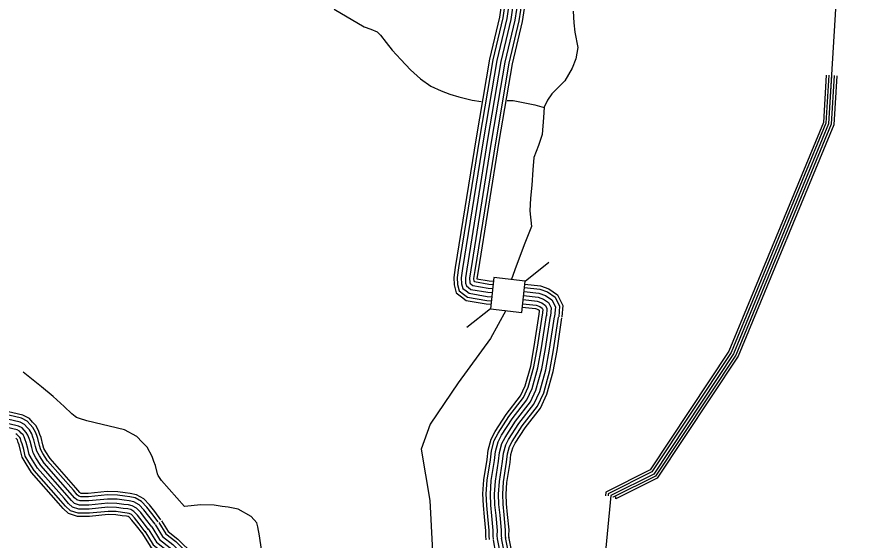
# Model space of a CAD drawing. Extents: x 1788175 to 1969470, y 584502 to 738744.
# Drawn here: x 1951947 to 1958284, y 609523 to 613467 of the extents above; entities that cross this region are included whole.
import ezdxf

# ---------------------------------------------------------------- set-up
doc = ezdxf.new("R2010")
doc.units = 0
for name, color, linetype in [('DESIGN - TRANSPORTATION - Text', 7, 'Continuous'), ('SURVEY - CONTOURS - Index with Text', 7, 'Continuous'), ('SURVEY - DRAINAGE - Natural Features', 7, 'Continuous'), ('SURVEY - DRAINAGE - Storm Sewer', 7, 'Continuous'), ('SURVEY - TRANSPORTATION - Roads', 7, 'Continuous')]:
    doc.layers.add(name, color=color, linetype=linetype)

msp = doc.modelspace()

# ---------------------------------------------------------------- linework, layer by layer
at = {"layer": 'DESIGN - TRANSPORTATION - Text'}
for points in [[(1954341, 613525.7), (1954567.6, 613392.1), (1954617.7, 613374.3), (1954663.8, 613354.4), (1954689.9, 613328.4), (1954732.1, 613272.5), (1954776.3, 613216.5), (1954842.5, 613146.6), (1954916.8, 613068.7), (1954991.1, 613000.8), (1955069.3, 612944.9), (1955147.4, 612909.1), (1955211.6, 612885.3), (1955279.7, 612863.4), (1955381.8, 612839.7), (1955447.4, 612829.2)], [(1956142.6, 613509.4), (1956146.9, 613421.3), (1956155.1, 613351.2), (1956177.4, 613237), (1956161.6, 613150.8), (1956133.8, 613080.6), (1956080, 612984.2), (1956040.1, 612944), (1955980.2, 612887.7), (1955948.3, 612839.5), (1955924.4, 612785.4), (1955918.7, 612709.2), (1955909, 612580.9), (1955881.2, 612496.7), (1955845.4, 612406.4), (1955837.7, 612314.2), (1955830, 612197.9), (1955820.3, 612101.7), (1955816.5, 612005.5), (1955826.8, 611887.3), (1955776.7, 611760.9), (1955712.3, 611588.5), (1955676.8, 611490.3)], [(1955644.8, 612836.6), (1955690.1, 612836.7), (1955766.2, 612820.9), (1955854.3, 612803.2), (1955924.3, 612784.1)], [(1955633.4, 611253.4), (1955518.8, 611042.3), (1955274.5, 610708.8), (1955063.4, 610397.5), (1954996.8, 610208.5), (1955060.2, 609822.8), (1955081.2, 609438.6), (1955091.6, 609269.2), (1955093, 609070.6), (1955088.5, 608920.4), (1955039.5, 608590.6), (1954987.3, 608434), (1954930.1, 608240.9), (1954903.1, 608069.1), (1954951.1, 607820.3), (1955041.2, 607651.7), (1955074.5, 607507.2), (1955216.6, 607324.4)], [(1953757.6, 609654.8), (1953713.8, 609701.2), (1953616.5, 609755.5), (1953540, 609771.7), (1953496.8, 609776.4), (1953434.8, 609785.7), (1953336, 609788.3), (1953210.8, 609775.5), (1953037.2, 609972.7), (1953013.7, 610010.4), (1953010.8, 610015.3), (1953009.1, 610021.9), (1952992.9, 610086.1), (1952981.3, 610114.8), (1952968.6, 610152.7), (1952929.1, 610224.8), (1952893.1, 610260.6), (1952852.9, 610305.5), (1952760, 610355.2), (1952474.8, 610421.3), (1952420.9, 610439.1), (1952397.2, 610448.7), (1952387.6, 610455.1), (1952362.8, 610476), (1952304.2, 610530.6), (1952222.5, 610605.4), (1952134.5, 610678.1), (1951995.9, 610790.3)], [(1954938.1, 607884.1), (1954635.4, 607923.1), (1954464.9, 607998.9), (1954341.7, 608179.1), (1954303.8, 608368.7), (1954322.8, 608624.7), (1954306.1, 608735.5), (1954282.3, 608784.2), (1954219.5, 608869.5), (1954162.1, 608936), (1954048.5, 609077.8), (1953873.2, 609175.6), (1953855.9, 609196.4), (1953843.3, 609213.9), (1953822.3, 609265.4), (1953818.3, 609277.5), (1953813.9, 609301.9), (1953806.9, 609338.8), (1953801, 609385.9), (1953792.4, 609453.1), (1953776.8, 609554.5), (1953765.5, 609624.2), (1953757.6, 609654.8)]]:
    msp.add_lwpolyline(points, dxfattribs=at)
at = {"layer": 'SURVEY - CONTOURS - Index with Text'}
for points in [[(1955609.2, 613622.8), (1955586.1, 613464.2), (1955511.2, 613148.5), (1955410.2, 612555.9), (1955252.6, 611578.6), (1955241.4, 611503.1), (1955244.5, 611446.7), (1955261.1, 611386.6), (1955300.6, 611357.1), (1955335.4, 611330.2), (1955486.9, 611304.2), (1955522.3, 611301.3)], [(1955634.6, 613619.1), (1955611.4, 613459.4), (1955536.4, 613143.3), (1955435.6, 612551.7), (1955278.1, 611574.7), (1955267.3, 611501.9), (1955270.1, 611450.9), (1955283.5, 611402), (1955316.2, 611377.6), (1955346.1, 611354.5), (1955490.1, 611329.8), (1955525.2, 611326.9)], [(1955665.3, 613614.6), (1955641.9, 613453.6), (1955566.8, 613137.1), (1955466.2, 612546.6), (1955308.7, 611569.9), (1955298.4, 611500.5), (1955300.8, 611455.9), (1955310.6, 611420.4), (1955335, 611402.3), (1955358.9, 611383.7), (1955494, 611360.6), (1955528.6, 611357.7)], [(1955696, 613610.2), (1955672.4, 613447.8), (1955597.2, 613131), (1955496.8, 612541.5), (1955339.3, 611565.2), (1955329.5, 611499), (1955331.6, 611461), (1955337.7, 611438.9), (1955353.7, 611427), (1955371.8, 611413), (1955497.9, 611391.4), (1955532.1, 611388.5)], [(1955696, 613610.2), (1955672.4, 613447.8), (1955597.2, 613131), (1955496.8, 612541.5), (1955339.3, 611565.2), (1955329.5, 611499), (1955331.6, 611461), (1955337.7, 611438.9), (1955353.7, 611427), (1955371.8, 611413), (1955497.9, 611391.4), (1955532.1, 611388.5)], [(1955726.6, 613605.7), (1955702.9, 613442), (1955627.6, 613124.8), (1955527.3, 612536.4), (1955370, 611560.4), (1955360.6, 611497.6), (1955362.4, 611466), (1955364.7, 611457.4), (1955372.5, 611451.6), (1955384.6, 611442.2), (1955501.8, 611422.1), (1955535.6, 611419.4)], [(1955757.3, 613601.3), (1955733.4, 613436.2), (1955658, 613118.6), (1955557.9, 612531.4), (1955400.6, 611555.7), (1955391.8, 611496.1), (1955392.9, 611475), (1955397.5, 611471.5), (1955505.7, 611452.9), (1955539.1, 611450.2)], [(1955781.8, 613597.7), (1955757.7, 613431.5), (1955682.2, 613113.6), (1955582.3, 612527.3), (1955425, 611551.9), (1955416.6, 611495), (1955416.7, 611493.3), (1955508.9, 611477.5), (1955541.9, 611474.7)], [(1955777.7, 611452.6), (1955897, 611439.5), (1955959.8, 611417.5), (1956024.9, 611371.1), (1956064.5, 611291.8), (1956057.5, 611205.1)], [(1955771.6, 611397.3), (1955884.5, 611384.8), (1955934, 611367.5), (1955981.3, 611333.8), (1956007.8, 611280.8), (1956002, 611209.5)], [(1955775, 611428.1), (1955891.4, 611415.2), (1955948.4, 611395.3), (1956005.6, 611354.6), (1956039.4, 611286.9), (1956032.9, 611207)], [(1955776, 611430.7), (1955776, 611430.7)], [(1955764.8, 611335.6), (1955870.7, 611324), (1955905.2, 611311.9), (1955932.7, 611292.3), (1955944.6, 611268.5), (1955940.2, 611214.5)], [(1955768.2, 611366.4), (1955877.6, 611354.4), (1955919.6, 611339.7), (1955957, 611313), (1955976.2, 611274.7), (1955971.1, 611212)], [(1955768.2, 611366.4), (1955877.6, 611354.4), (1955919.6, 611339.7), (1955957, 611313), (1955976.2, 611274.7), (1955971.1, 611212)], [(1955758.6, 611279.3), (1955858.1, 611268.3), (1955878.8, 611261), (1955886.6, 611255.5), (1955883.7, 611219.1)], [(1955761.4, 611304.8), (1955863.8, 611293.5), (1955890.8, 611284.1), (1955908.4, 611271.5), (1955913, 611262.4), (1955909.3, 611217)], [(1955485.9, 609525.3), (1955483.3, 609554.5), (1955484.2, 609594), (1955474.5, 609699.7), (1955465.4, 609783.3), (1955462.2, 609871.7), (1955469.4, 609977.9), (1955493.1, 610130.9), (1955501.5, 610201.3), (1955523.6, 610283.4), (1955554.1, 610341.6), (1955637.3, 610469.7), (1955745.2, 610610), (1955780, 610684.9), (1955821.9, 610834.2), (1955848.2, 610981.7), (1955885.4, 611225.1)], [(1955510.6, 609527.5), (1955508, 609555.4), (1955509, 609594.8), (1955499.1, 609702.2), (1955490.1, 609785.1), (1955487, 609871.3), (1955494, 609975.2), (1955517.6, 610127.5), (1955525.9, 610196.6), (1955546.7, 610274.3), (1955575.5, 610329.1), (1955657.5, 610455.4), (1955766.5, 610597.1), (1955803.2, 610676.2), (1955846.1, 610828.6), (1955872.6, 610977.6), (1955909.8, 611221.4)], [(1955541.4, 609530.4), (1955539, 609556.4), (1955540, 609595.8), (1955530, 609705.3), (1955521, 609787.4), (1955518, 609870.8), (1955524.8, 609971.7), (1955548.4, 610123.3), (1955556.4, 610190.7), (1955575.8, 610263), (1955602.2, 610313.4), (1955682.8, 610437.5), (1955793.1, 610581), (1955832.4, 610665.4), (1955876.3, 610821.7), (1955903.2, 610972.6), (1955940.5, 611216.7)], [(1955572.3, 609533.2), (1955570.1, 609557.4), (1955571.1, 609596.8), (1955560.8, 609708.4), (1955551.9, 609789.6), (1955549, 609870.3), (1955555.7, 609968.3), (1955579.1, 610119.1), (1955586.9, 610184.8), (1955604.8, 610251.6), (1955629, 610297.8), (1955708.1, 610419.6), (1955819.8, 610564.8), (1955861.6, 610654.6), (1955906.6, 610814.8), (1955933.8, 610967.5), (1955971.1, 611212)], [(1955572.3, 609533.2), (1955570.1, 609557.4), (1955571.1, 609596.8), (1955560.8, 609708.4), (1955551.9, 609789.6), (1955549, 609870.3), (1955555.7, 609968.3), (1955579.1, 610119.1), (1955586.9, 610184.8), (1955604.8, 610251.6), (1955629, 610297.8), (1955708.1, 610419.6), (1955819.8, 610564.8), (1955861.6, 610654.6), (1955906.6, 610814.8), (1955933.8, 610967.5), (1955971.1, 611212)], [(1955603.2, 609536), (1955601.1, 609558.5), (1955602.1, 609597.9), (1955591.7, 609711.5), (1955582.9, 609791.9), (1955580.1, 609869.8), (1955586.5, 609964.9), (1955609.8, 610114.9), (1955617.4, 610178.9), (1955633.9, 610240.3), (1955655.8, 610282.1), (1955733.4, 610401.6), (1955846.5, 610548.6), (1955890.7, 610643.8), (1955936.8, 610807.9), (1955964.4, 610962.5), (1956001.7, 611207.4)], [(1955634, 609538.9), (1955632.1, 609559.5), (1955633.1, 609598.9), (1955622.5, 609714.6), (1955613.8, 609794.1), (1955611.1, 609869.3), (1955617.4, 609961.4), (1955640.5, 610110.7), (1955647.9, 610173), (1955662.9, 610228.9), (1955682.6, 610266.4), (1955758.8, 610383.7), (1955873.1, 610532.4), (1955919.9, 610633), (1955967.1, 610800.9), (1955995, 610957.4), (1956032.4, 611202.7)], [(1955659.6, 609541.2), (1955657.9, 609560.3), (1955658.9, 609599.8), (1955648.1, 609717.1), (1955639.5, 609796), (1955636.9, 609868.9), (1955642.9, 609958.6), (1955666, 610107.2), (1955673.2, 610168.2), (1955687, 610219.5), (1955704.8, 610253.4), (1955779.8, 610368.9), (1955895.2, 610519), (1955944.1, 610624.1), (1955992.2, 610795.2), (1956020.3, 610953.2), (1956057.8, 611198.8)], [(1955412.1, 607257.2), (1955509.9, 607317), (1955626.2, 607427.7), (1955693.1, 607539.9), (1955735, 607663.8), (1955749.3, 607713.9), (1955740.5, 607792.3), (1955706.1, 607914.9), (1955695.2, 607950.2), (1955634.6, 608121.1), (1955607.6, 608192.7), (1955590.8, 608264.3), (1955588.5, 608327.6), (1955586.6, 608386.9), (1955593, 608426.3), (1955601, 608519.5), (1955632.9, 608662.8), (1955666.9, 609000.1), (1955666.2, 609054.6), (1955662.7, 609161), (1955641.7, 609324.2), (1955620.9, 609437.7), (1955601.5, 609538.1)], [(1955428.3, 607230.7), (1955528.9, 607292.2), (1955650.6, 607408.2), (1955721.4, 607526.8), (1955764.6, 607654.6), (1955780.7, 607711.3), (1955771, 607798.2), (1955735.9, 607923.6), (1955724.7, 607960), (1955663.7, 608131.8), (1955637.4, 608201.8), (1955621.7, 608268.5), (1955619.4, 608328.7), (1955617.6, 608384.8), (1955623.8, 608422.5), (1955631.7, 608514.7), (1955663.6, 608657.8), (1955698, 608998.7), (1955697.2, 609055.3), (1955693.7, 609163.5), (1955672.3, 609329), (1955651.4, 609443.4), (1955631.9, 609544)], [(1955441.7, 607208.8), (1955544.7, 607271.7), (1955670.9, 607392), (1955744.9, 607516), (1955789.2, 607646.9), (1955806.9, 607709.2), (1955796.3, 607803.1), (1955760.6, 607930.9), (1955749.1, 607968.1), (1955687.9, 608140.6), (1955662, 608209.3), (1955647.3, 608271.9), (1955645.1, 608329.6), (1955643.4, 608383.1), (1955649.4, 608419.3), (1955657.2, 608510.8), (1955689, 608653.7), (1955723.7, 608997.6), (1955722.9, 609055.9), (1955719.3, 609165.5), (1955697.7, 609333), (1955676.7, 609448.2), (1955657.2, 609548.8)], [(1955379.8, 607310), (1955471.9, 607366.4), (1955577.3, 607466.8), (1955636.5, 607566), (1955675.8, 607682.2), (1955686.3, 607719.2), (1955679.4, 607780.4), (1955646.7, 607897.4), (1955636.4, 607930.7), (1955576.4, 608099.8), (1955548.2, 608174.6), (1955529.1, 608256), (1955526.5, 608325.4), (1955524.4, 608390.9), (1955531.5, 608434), (1955539.6, 608528.9), (1955571.6, 608672.7), (1955604.9, 609002.8), (1955604.2, 609053.1), (1955600.9, 609156), (1955580.4, 609314.7), (1955560, 609426.2), (1955540.6, 609526.3)], [(1955396, 607283.6), (1955490.9, 607341.7), (1955601.7, 607447.3), (1955664.8, 607552.9), (1955705.4, 607673), (1955717.8, 607716.5), (1955710, 607786.3), (1955676.4, 607906.1), (1955665.8, 607940.5), (1955605.5, 608110.5), (1955577.9, 608183.7), (1955560, 608260.2), (1955557.5, 608326.5), (1955555.5, 608388.9), (1955562.3, 608430.2), (1955570.3, 608524.2), (1955602.3, 608667.7), (1955635.9, 609001.4), (1955635.2, 609053.9), (1955631.8, 609158.5), (1955611, 609319.4), (1955590.5, 609432), (1955571.1, 609532.2)], [(1955396, 607283.6), (1955490.9, 607341.7), (1955601.7, 607447.3), (1955664.8, 607552.9), (1955705.4, 607673), (1955717.8, 607716.5), (1955710, 607786.3), (1955676.4, 607906.1), (1955665.8, 607940.5), (1955605.5, 608110.5), (1955577.9, 608183.7), (1955560, 608260.2), (1955557.5, 608326.5), (1955555.5, 608388.9), (1955562.3, 608430.2), (1955570.3, 608524.2), (1955602.3, 608667.7), (1955635.9, 609001.4), (1955635.2, 609053.9), (1955631.8, 609158.5), (1955611, 609319.4), (1955590.5, 609431.9), (1955571.1, 609532.2)]]:
    msp.add_lwpolyline(points, dxfattribs=at)
at = {"layer": 'SURVEY - DRAINAGE - Natural Features'}
for points in [[(1957741.2, 617095.8), (1957735, 617005.9), (1957728.8, 616913.9), (1957734.4, 616790), (1957742.1, 616688), (1957737.9, 616598.1), (1957725.6, 616488.2), (1957713.2, 616362.3), (1957713, 616282.3), (1958283.5, 616205.5), (1958068, 612661.9), (1957350.8, 610927.9), (1956749.5, 610021.3), (1956425.8, 609859.9), (1956343.6, 608992.5)], [(1958050.2, 613027.8), (1958028.5, 612671), (1957315.3, 610946.8), (1956722.1, 610052.3), (1956388.1, 609885.7), (1956385.4, 609857.8)], [(1958070.2, 613026.6), (1958048.3, 612666.4), (1957333, 610937.3), (1956735.8, 610036.8), (1956406.9, 609872.8), (1956405.4, 609856)], [(1958090.1, 613025.4), (1958068, 612661.9), (1957350.8, 610927.9), (1956749.5, 610021.3), (1956425.8, 609859.9), (1956425.3, 609854.1)], [(1958110.1, 613024.1), (1958087.8, 612657.3), (1957368.5, 610918.5), (1956763.3, 610005.8), (1956444.7, 609846.9), (1956445.2, 609852.2)], [(1958129.1, 613023), (1958106.6, 612653), (1957385.3, 610909.5), (1956776.3, 609991), (1956462.6, 609834.6), (1956464.1, 609850.4)]]:
    msp.add_lwpolyline(points, dxfattribs=at)
at = {"layer": 'SURVEY - DRAINAGE - Storm Sewer'}
for p, q in [((1955781.1, 611475.9), (1955958.7, 611617.5)), ((1955518.3, 611266.5), (1955340.7, 611124.9))]:
    msp.add_line(p, q, dxfattribs=at)
msp.add_lwpolyline([(1955781.1, 611475.9), (1955545, 611502.6), (1955518.3, 611266.5), (1955754.5, 611239.8)], close=True, dxfattribs=at)
at = {"layer": 'SURVEY - TRANSPORTATION - Roads'}
for points in [[(1953014.2, 609661.5), (1952966.7, 609722.9), (1952928.6, 609771.3), (1952888, 609814.2), (1952839.5, 609841.4), (1952799.2, 609849.9), (1952761.3, 609854), (1952706.7, 609862.2), (1952630.9, 609864.2), (1952487.9, 609849.6), (1952450.9, 609849.5), (1952429, 609849.4), (1952415, 609854), (1952403.7, 609864.3), (1952373.7, 609899.7), (1952177.9, 610122.1), (1952144.9, 610175), (1952127.7, 610204.6), (1952119.7, 610236.2), (1952106.5, 610288.4), (1952097.6, 610310.6), (1952088.3, 610338.1), (1952069.3, 610372.8), (1952048.2, 610393.8), (1952026, 610418.6), (1951983, 610441.6), (1951713.4, 610504.1)], [(1953034.5, 609677.2), (1952987, 609738.7), (1952948.1, 609788.1), (1952904, 609834.7), (1952848.6, 609865.7), (1952803.2, 609875.3), (1952764.6, 609879.5), (1952709, 609887.8), (1952629.9, 609889.9), (1952486.5, 609875.3), (1952450.8, 609875.2), (1952433.1, 609875.1), (1952428.3, 609876.7), (1952422.2, 609882.2), (1952393.2, 609916.5), (1952198.6, 610137.5), (1952166.9, 610188.3), (1952151.7, 610214.5), (1952144.6, 610242.5), (1952131, 610296.3), (1952121.7, 610319.5), (1952112, 610348.5), (1952090.1, 610388.4), (1952066.9, 610411.5), (1952042.2, 610439.1), (1951992.2, 610465.9), (1951720.3, 610528.8)], [(1952965.1, 609623.5), (1952917.8, 609684.8), (1952881.6, 609730.7), (1952849.5, 609764.7), (1952817.4, 609782.6), (1952789.4, 609788.6), (1952753.4, 609792.5), (1952701.3, 609800.3), (1952633.2, 609802.1), (1952491.1, 609787.6), (1952451.1, 609787.5), (1952419.1, 609787.4), (1952383, 609799.3), (1952358.9, 609821.2), (1952326.8, 609859.2), (1952128, 610085), (1952091.8, 610143), (1952069.7, 610181), (1952059.6, 610221), (1952047.4, 610269.1), (1952039.4, 610289.1), (1952031.3, 610313.1), (1952019.2, 610335.1), (1952003.2, 610351.1), (1951987.1, 610369.1), (1951961, 610383), (1951696.6, 610444.3)], [(1952965.1, 609623.5), (1952917.8, 609684.8), (1952881.6, 609730.7), (1952849.5, 609764.7), (1952817.4, 609782.6), (1952789.4, 609788.6), (1952753.4, 609792.5), (1952701.3, 609800.3), (1952633.2, 609802.1), (1952491.1, 609787.6), (1952451.1, 609787.5), (1952419.1, 609787.4), (1952383, 609799.3), (1952358.9, 609821.2), (1952326.8, 609859.2), (1952128, 610085), (1952091.8, 610143), (1952069.7, 610181), (1952059.6, 610221), (1952047.4, 610269.1), (1952039.4, 610289.1), (1952031.3, 610313.1), (1952019.2, 610335.1), (1952003.2, 610351.1), (1951987.1, 610369.1), (1951961, 610383), (1951696.6, 610444.3)], [(1952989.7, 609642.5), (1952942.2, 609703.8), (1952905.1, 609751), (1952868.8, 609789.4), (1952828.5, 609812), (1952794.3, 609819.2), (1952757.3, 609823.2), (1952704, 609831.2), (1952632.1, 609833.1), (1952489.5, 609818.6), (1952451, 609818.5), (1952424, 609818.4), (1952399, 609826.6), (1952381.3, 609842.8), (1952350.3, 609879.5), (1952153, 610103.6), (1952118.4, 610159), (1952098.7, 610192.8), (1952089.6, 610228.6), (1952077, 610278.7), (1952068.5, 610299.8), (1952059.8, 610325.6), (1952044.3, 610353.9), (1952025.7, 610372.4), (1952006.6, 610393.8), (1951972, 610412.3), (1951705, 610474.2)], [(1952940.6, 609604.6), (1952893.3, 609665.7), (1952858.1, 609710.5), (1952830.2, 609740), (1952806.4, 609753.3), (1952784.5, 609757.9), (1952749.4, 609761.7), (1952698.6, 609769.4), (1952634.4, 609771), (1952492.8, 609756.6), (1952451.2, 609756.5), (1952414.1, 609756.4), (1952367, 609771.9), (1952336.6, 609799.7), (1952303.3, 609839), (1952103.1, 610066.4), (1952065.3, 610127), (1952040.7, 610169.2), (1952029.5, 610213.4), (1952017.9, 610259.5), (1952010.3, 610278.4), (1952002.8, 610300.6), (1951994.2, 610316.3), (1951980.7, 610329.8), (1951967.6, 610344.3), (1951950, 610353.8), (1951688.3, 610414.4)], [(1952916.1, 609585.6), (1952868.9, 609646.6), (1952834.7, 609690.2), (1952811, 609715.2), (1952795.4, 609723.9), (1952779.6, 609727.3), (1952745.4, 609731), (1952695.8, 609738.4), (1952635.6, 609740), (1952494.4, 609725.6), (1952451.3, 609725.5), (1952409.2, 609725.3), (1952351, 609744.6), (1952314.2, 609778.1), (1952279.9, 609818.7), (1952078.1, 610047.9), (1952038.7, 610111), (1952011.7, 610157.3), (1951999.5, 610205.8), (1951988.4, 610249.8), (1951981.2, 610267.6), (1951974.3, 610288.1), (1951969.2, 610297.5), (1951958.1, 610308.4), (1951948.2, 610319.6), (1951939, 610324.5)], [(1952896.5, 609570.5), (1952849.4, 609631.4), (1952815.9, 609674), (1952795.6, 609695.5), (1952786.6, 609700.5), (1952775.7, 609702.8), (1952742.2, 609706.4), (1952693.7, 609713.7), (1952636.5, 609715.2), (1952495.7, 609700.9), (1952451.4, 609700.8), (1952405.3, 609700.6), (1952338.3, 609722.7), (1952296.4, 609760.9), (1952261.2, 609802.5), (1952058.2, 610033), (1952017.5, 610098.2), (1951988.6, 610147.9), (1951975.5, 610199.8), (1951964.8, 610242.1), (1951958, 610259.1), (1951951.6, 610278.2), (1951949.2, 610282.5), (1951940.2, 610291.4)], [(1953039, 609668.9), (1953088.8, 609587.8), (1953161.8, 609531.1), (1953276.9, 609417.8), (1953418.5, 609302.2), (1953538.3, 609262.3), (1953673.1, 609149.8), (1954122.7, 608699.9), (1953699.2, 608766.6), (1953499.2, 608787.5), (1953439.7, 608767.4), (1953362.4, 608744.3), (1953306.5, 608725.7), (1953221.3, 608691.6), (1953124.8, 608614.3), (1952917.8, 608510.7)], [(1952938.7, 609607.3), (1952999.7, 609508), (1953084.1, 609442.4), (1953198.2, 609330), (1953360.8, 609197.4), (1953479.9, 609157.6), (1953593.7, 609062.8), (1953783.8, 608872.5), (1953714.5, 608883.4), (1953485.8, 608907.3), (1953404, 608879.6), (1953326.9, 608856.6), (1953265.9, 608836.2), (1953161.4, 608794.4), (1953061, 608714), (1952865.1, 608616)], [(1952965.1, 609623.5), (1953023.2, 609529), (1953104.5, 609465.7), (1953219, 609353.1), (1953376, 609225), (1953495.3, 609185.2), (1953614.6, 609085.7), (1953873.1, 608827), (1953710.5, 608852.6), (1953489.4, 608875.7), (1953413.4, 608850.1), (1953336.2, 608827), (1953276.6, 608807.1), (1953177.2, 608767.3), (1953077.8, 608687.7), (1952879, 608588.2)], [(1952965.1, 609623.5), (1953023.2, 609529), (1953104.5, 609465.7), (1953219, 609353.1), (1953376, 609225), (1953495.3, 609185.2), (1953614.6, 609085.7), (1953873.1, 608827), (1953710.4, 608852.6), (1953489.4, 608875.7), (1953413.4, 608850.1), (1953336.2, 608827), (1953276.6, 608807.1), (1953177.2, 608767.3), (1953077.8, 608687.7), (1952879, 608588.2)], [(1952991.5, 609639.8), (1953046.6, 609550.1), (1953125, 609489.1), (1953239.7, 609376.2), (1953391.2, 609252.6), (1953510.7, 609212.7), (1953635.5, 609108.6), (1953962.3, 608781.6), (1953706.4, 608821.9), (1953492.9, 608844.2), (1953422.8, 608820.5), (1953345.6, 608797.5), (1953287.3, 608778), (1953193, 608740.2), (1953094.6, 608661.5), (1952892.8, 608560.5)], [(1953017.9, 609656), (1953070.1, 609571.1), (1953145.4, 609512.4), (1953260.4, 609399.3), (1953406.4, 609280.2), (1953526, 609240.3), (1953656.5, 609131.5), (1954051.5, 608736.1), (1953702.4, 608791.1), (1953496.4, 608812.7), (1953432.2, 608791), (1953354.9, 608767.9), (1953297.9, 608748.9), (1953208.8, 608713.2), (1953111.4, 608635.2), (1952906.7, 608532.8)], [(1952890.4, 609577.6), (1952956.8, 609469.6), (1953046.6, 609399.6), (1953160.3, 609287.7), (1953333, 609146.8), (1953451.8, 609107.2), (1953555.4, 609020.9), (1953626.6, 608949.6), (1953479.4, 608965), (1953386.8, 608933.7), (1953309.8, 608910.7), (1953246.4, 608889.5), (1953132.5, 608843.9), (1953030.2, 608762), (1952839.7, 608666.7)], [(1952912.3, 609591.1), (1952976.2, 609487), (1953063.6, 609419), (1953177.5, 609306.9), (1953345.6, 609169.7), (1953464.6, 609130.1), (1953572.7, 609039.9), (1953696, 608916.5), (1953482.3, 608938.8), (1953394.6, 608909.2), (1953317.5, 608886.1), (1953255.2, 608865.3), (1953145.6, 608821.5), (1953044.1, 608740.2), (1952851.2, 608643.7)]]:
    msp.add_lwpolyline(points, dxfattribs=at)

doc.saveas('drawing.dxf')
